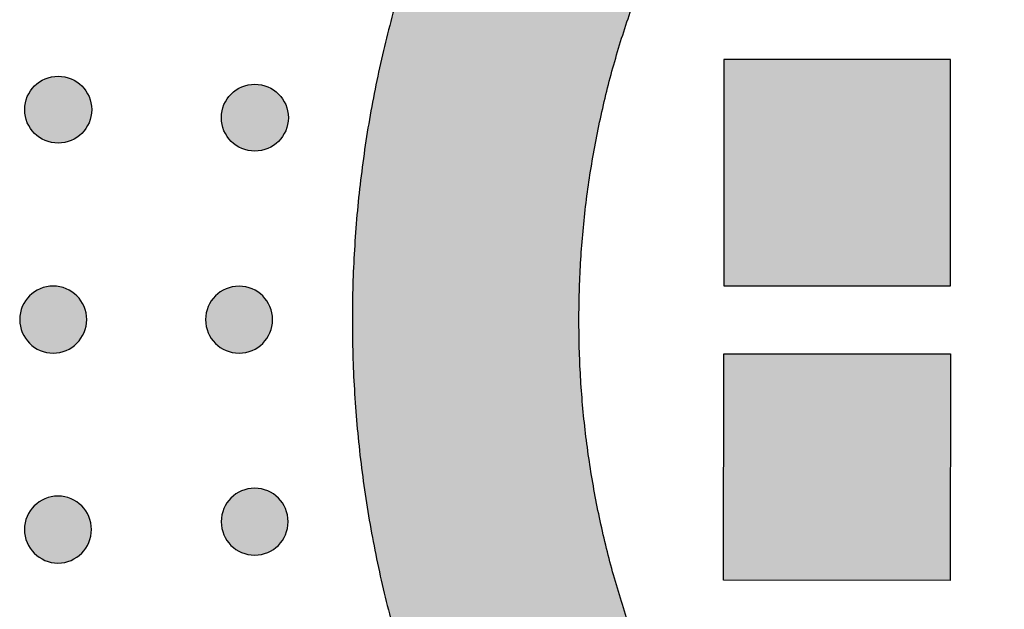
# Model space of a CAD drawing. Header units: millimetres. Extents: x -3873 to -97, y 912 to 4165.
# Tile 605 of 656: x -588 to -536, y 3903 to 3934. Entities that reach past the tile are written whole.
import ezdxf

# ---------------------------------------------------------------- set-up
doc = ezdxf.new("R2010")
doc.units = ezdxf.units.MM
doc.layers.add('pattern', color=7, linetype='Continuous', true_color=0x000000)

msp = doc.modelspace()

# ---------------------------------------------------------------- hatches: boundary and pattern name
at = {"layer": 'pattern'}
for points in [[(-499.527, 3981.789), (-516.217, 3988.181), (-518.472, 3987.236), (-520.708, 3986.235), (-522.923, 3985.18), (-525.115, 3984.07), (-527.283, 3982.906), (-529.424, 3981.69), (-531.536, 3980.421), (-533.618, 3979.102), (-535.667, 3977.734), (-537.683, 3976.316), (-539.662, 3974.852), (-541.605, 3973.342), (-543.508, 3971.787), (-545.37, 3970.19), (-547.191, 3968.551), (-548.969, 3966.873), (-550.105, 3965.751), (-551.22, 3964.605), (-552.312, 3963.434), (-553.381, 3962.24), (-554.426, 3961.023), (-555.446, 3959.783), (-556.441, 3958.523), (-557.409, 3957.241), (-558.351, 3955.94), (-559.266, 3954.62), (-560.153, 3953.282), (-561.011, 3951.927), (-561.841, 3950.556), (-562.641, 3949.169), (-563.411, 3947.768), (-564.152, 3946.353), (-564.934, 3944.763), (-565.671, 3943.143), (-566.362, 3941.495), (-567.006, 3939.821), (-567.602, 3938.124), (-568.148, 3936.405), (-568.644, 3934.667), (-569.089, 3932.912), (-569.482, 3931.142), (-569.824, 3929.359), (-570.112, 3927.567), (-570.348, 3925.766), (-570.531, 3923.961), (-570.662, 3922.152), (-570.74, 3920.343), (-570.766, 3918.536), (-570.742, 3916.728), (-570.665, 3914.919), (-570.536, 3913.11), (-570.354, 3911.304), (-570.12, 3909.504), (-569.833, 3907.711), (-569.493, 3905.928), (-569.102, 3904.158), (-568.658, 3902.402), (-568.164, 3900.664), (-567.619, 3898.944), (-567.025, 3897.247), (-566.382, 3895.573), (-565.693, 3893.924), (-564.957, 3892.303), (-564.176, 3890.712), (-563.437, 3889.297), (-562.668, 3887.895), (-561.869, 3886.507), (-561.04, 3885.135), (-560.183, 3883.779), (-559.298, 3882.441), (-558.384, 3881.12), (-557.443, 3879.818), (-556.476, 3878.536), (-555.482, 3877.274), (-554.463, 3876.034), (-553.419, 3874.816), (-552.351, 3873.621), (-551.26, 3872.449), (-550.146, 3871.302), (-549.011, 3870.179), (-547.235, 3868.499), (-545.415, 3866.859), (-543.554, 3865.26), (-541.652, 3863.704), (-539.711, 3862.192), (-537.733, 3860.726), (-535.719, 3859.307), (-533.671, 3857.936), (-531.59, 3856.616), (-529.479, 3855.346), (-527.339, 3854.127), (-525.172, 3852.962), (-522.981, 3851.85), (-520.767, 3850.792), (-518.532, 3849.79), (-516.278, 3848.843), (-499.583, 3855.22), (-511.762, 3859.961), (-513.752, 3860.797), (-515.725, 3861.682), (-517.68, 3862.616), (-519.615, 3863.597), (-521.528, 3864.626), (-523.417, 3865.702), (-525.281, 3866.823), (-527.118, 3867.989), (-528.926, 3869.199), (-530.705, 3870.452), (-532.451, 3871.747), (-534.165, 3873.081), (-535.844, 3874.455), (-537.487, 3875.867), (-539.094, 3877.315), (-540.662, 3878.798), (-541.622, 3879.748), (-542.563, 3880.718), (-543.486, 3881.708), (-544.388, 3882.719), (-545.271, 3883.748), (-546.132, 3884.797), (-546.973, 3885.863), (-547.791, 3886.947), (-548.586, 3888.048), (-549.358, 3889.164), (-550.107, 3890.296), (-550.832, 3891.443), (-551.532, 3892.603), (-552.207, 3893.776), (-552.858, 3894.961), (-553.483, 3896.157), (-554.108, 3897.433), (-554.698, 3898.733), (-555.251, 3900.056), (-555.766, 3901.4), (-556.243, 3902.763), (-556.679, 3904.144), (-557.076, 3905.541), (-557.431, 3906.953), (-557.745, 3908.377), (-558.017, 3909.811), (-558.248, 3911.254), (-558.436, 3912.704), (-558.581, 3914.158), (-558.685, 3915.615), (-558.746, 3917.073), (-558.766, 3918.53), (-558.745, 3919.987), (-558.682, 3921.445), (-558.578, 3922.903), (-558.431, 3924.357), (-558.241, 3925.806), (-558.01, 3927.249), (-557.736, 3928.683), (-557.421, 3930.107), (-557.064, 3931.518), (-556.667, 3932.915), (-556.229, 3934.295), (-555.751, 3935.658), (-555.235, 3937.002), (-554.681, 3938.324), (-554.09, 3939.623), (-553.463, 3940.899), (-552.837, 3942.095), (-552.186, 3943.279), (-551.509, 3944.452), (-550.808, 3945.611), (-550.082, 3946.757), (-549.333, 3947.888), (-548.559, 3949.004), (-547.763, 3950.104), (-546.944, 3951.187), (-546.103, 3952.253), (-545.241, 3953.3), (-544.357, 3954.329), (-543.453, 3955.339), (-542.53, 3956.329), (-541.588, 3957.298), (-540.627, 3958.246), (-539.058, 3959.728), (-537.45, 3961.175), (-535.806, 3962.585), (-534.125, 3963.958), (-532.411, 3965.291), (-530.663, 3966.584), (-528.883, 3967.835), (-527.074, 3969.044), (-525.236, 3970.208), (-523.371, 3971.328), (-521.481, 3972.402), (-519.567, 3973.429), (-517.631, 3974.409), (-515.676, 3975.341), (-513.701, 3976.225), (-511.711, 3977.059)], [(-551.092, 3920.323), (-539.092, 3920.323), (-539.092, 3932.323), (-551.092, 3932.323)], [(-585.092, 3930.92), (-585.12, 3930.947), (-585.149, 3930.975), (-585.179, 3931.001), (-585.209, 3931.028), (-585.241, 3931.053), (-585.273, 3931.078), (-585.307, 3931.103), (-585.341, 3931.127), (-585.376, 3931.151), (-585.411, 3931.173), (-585.448, 3931.195), (-585.485, 3931.217), (-585.523, 3931.237), (-585.562, 3931.257), (-585.601, 3931.276), (-585.641, 3931.294), (-585.682, 3931.311), (-585.724, 3931.327), (-585.765, 3931.342), (-585.808, 3931.356), (-585.851, 3931.369), (-585.894, 3931.381), (-585.938, 3931.392), (-585.983, 3931.402), (-586.027, 3931.411), (-586.072, 3931.418), (-586.117, 3931.425), (-586.163, 3931.43), (-586.209, 3931.434), (-586.254, 3931.437), (-586.3, 3931.439), (-586.346, 3931.44), (-586.392, 3931.439), (-586.438, 3931.437), (-586.484, 3931.434), (-586.529, 3931.43), (-586.575, 3931.425), (-586.62, 3931.418), (-586.665, 3931.411), (-586.71, 3931.402), (-586.754, 3931.392), (-586.798, 3931.381), (-586.841, 3931.369), (-586.884, 3931.356), (-586.927, 3931.342), (-586.969, 3931.327), (-587.01, 3931.311), (-587.051, 3931.294), (-587.091, 3931.276), (-587.13, 3931.257), (-587.169, 3931.237), (-587.207, 3931.217), (-587.244, 3931.195), (-587.281, 3931.173), (-587.317, 3931.151), (-587.352, 3931.127), (-587.386, 3931.103), (-587.419, 3931.078), (-587.451, 3931.053), (-587.483, 3931.028), (-587.514, 3931.001), (-587.544, 3930.975), (-587.573, 3930.947), (-587.601, 3930.92), (-587.628, 3930.892), (-587.655, 3930.863), (-587.682, 3930.833), (-587.708, 3930.802), (-587.734, 3930.77), (-587.759, 3930.738), (-587.784, 3930.705), (-587.808, 3930.671), (-587.832, 3930.636), (-587.854, 3930.6), (-587.876, 3930.563), (-587.898, 3930.526), (-587.918, 3930.488), (-587.938, 3930.449), (-587.957, 3930.41), (-587.975, 3930.37), (-587.992, 3930.329), (-588.008, 3930.288), (-588.023, 3930.246), (-588.037, 3930.203), (-588.05, 3930.16), (-588.062, 3930.117), (-588.073, 3930.073), (-588.083, 3930.029), (-588.092, 3929.984), (-588.099, 3929.939), (-588.106, 3929.894), (-588.111, 3929.848), (-588.115, 3929.803), (-588.118, 3929.757), (-588.12, 3929.711), (-588.12, 3929.665), (-588.12, 3929.619), (-588.118, 3929.573), (-588.115, 3929.528), (-588.111, 3929.482), (-588.106, 3929.437), (-588.099, 3929.391), (-588.092, 3929.346), (-588.083, 3929.302), (-588.073, 3929.257), (-588.062, 3929.213), (-588.05, 3929.17), (-588.037, 3929.127), (-588.023, 3929.085), (-588.008, 3929.043), (-587.992, 3929.001), (-587.975, 3928.961), (-587.957, 3928.92), (-587.938, 3928.881), (-587.918, 3928.842), (-587.898, 3928.804), (-587.876, 3928.767), (-587.854, 3928.73), (-587.832, 3928.695), (-587.808, 3928.66), (-587.784, 3928.626), (-587.759, 3928.592), (-587.734, 3928.56), (-587.708, 3928.528), (-587.682, 3928.498), (-587.655, 3928.468), (-587.628, 3928.439), (-587.601, 3928.411), (-587.573, 3928.383), (-587.544, 3928.356), (-587.514, 3928.329), (-587.483, 3928.303), (-587.451, 3928.277), (-587.419, 3928.252), (-587.386, 3928.227), (-587.352, 3928.203), (-587.317, 3928.18), (-587.281, 3928.157), (-587.244, 3928.135), (-587.207, 3928.114), (-587.169, 3928.093), (-587.13, 3928.074), (-587.091, 3928.055), (-587.051, 3928.037), (-587.01, 3928.02), (-586.969, 3928.004), (-586.927, 3927.989), (-586.884, 3927.975), (-586.841, 3927.961), (-586.798, 3927.949), (-586.754, 3927.938), (-586.71, 3927.929), (-586.665, 3927.92), (-586.62, 3927.912), (-586.575, 3927.906), (-586.529, 3927.9), (-586.484, 3927.896), (-586.438, 3927.893), (-586.392, 3927.892), (-586.346, 3927.891), (-586.3, 3927.892), (-586.254, 3927.893), (-586.209, 3927.896), (-586.163, 3927.9), (-586.117, 3927.906), (-586.072, 3927.912), (-586.027, 3927.92), (-585.983, 3927.929), (-585.938, 3927.938), (-585.894, 3927.949), (-585.851, 3927.961), (-585.808, 3927.975), (-585.765, 3927.989), (-585.724, 3928.004), (-585.682, 3928.02), (-585.641, 3928.037), (-585.601, 3928.055), (-585.562, 3928.074), (-585.523, 3928.093), (-585.485, 3928.114), (-585.448, 3928.135), (-585.411, 3928.157), (-585.376, 3928.18), (-585.341, 3928.203), (-585.307, 3928.227), (-585.273, 3928.252), (-585.241, 3928.277), (-585.209, 3928.303), (-585.179, 3928.329), (-585.149, 3928.356), (-585.12, 3928.383), (-585.092, 3928.411), (-585.064, 3928.439), (-585.037, 3928.468), (-585.01, 3928.498), (-584.984, 3928.528), (-584.958, 3928.56), (-584.933, 3928.592), (-584.908, 3928.626), (-584.884, 3928.66), (-584.861, 3928.695), (-584.838, 3928.73), (-584.816, 3928.767), (-584.795, 3928.804), (-584.774, 3928.842), (-584.755, 3928.881), (-584.736, 3928.92), (-584.718, 3928.961), (-584.701, 3929.001), (-584.685, 3929.043), (-584.67, 3929.085), (-584.655, 3929.127), (-584.642, 3929.17), (-584.63, 3929.213), (-584.619, 3929.257), (-584.61, 3929.302), (-584.601, 3929.346), (-584.593, 3929.391), (-584.587, 3929.437), (-584.581, 3929.482), (-584.577, 3929.528), (-584.574, 3929.573), (-584.572, 3929.619), (-584.572, 3929.665), (-584.572, 3929.711), (-584.574, 3929.757), (-584.577, 3929.803), (-584.581, 3929.848), (-584.587, 3929.894), (-584.593, 3929.939), (-584.601, 3929.984), (-584.61, 3930.029), (-584.619, 3930.073), (-584.63, 3930.117), (-584.642, 3930.16), (-584.655, 3930.203), (-584.67, 3930.246), (-584.685, 3930.288), (-584.701, 3930.329), (-584.718, 3930.37), (-584.736, 3930.41), (-584.755, 3930.449), (-584.774, 3930.488), (-584.795, 3930.526), (-584.816, 3930.563), (-584.838, 3930.6), (-584.861, 3930.636), (-584.884, 3930.671), (-584.908, 3930.705), (-584.933, 3930.738), (-584.958, 3930.77), (-584.984, 3930.802), (-585.01, 3930.833), (-585.037, 3930.863), (-585.064, 3930.892)], [(-574.675, 3930.494), (-574.703, 3930.522), (-574.732, 3930.549), (-574.762, 3930.576), (-574.793, 3930.602), (-574.824, 3930.628), (-574.857, 3930.653), (-574.89, 3930.678), (-574.924, 3930.702), (-574.959, 3930.725), (-574.995, 3930.748), (-575.031, 3930.77), (-575.069, 3930.791), (-575.107, 3930.812), (-575.145, 3930.831), (-575.185, 3930.85), (-575.225, 3930.868), (-575.266, 3930.885), (-575.307, 3930.901), (-575.349, 3930.916), (-575.391, 3930.93), (-575.434, 3930.943), (-575.478, 3930.955), (-575.522, 3930.966), (-575.566, 3930.976), (-575.611, 3930.985), (-575.656, 3930.993), (-575.701, 3930.999), (-575.746, 3931.004), (-575.792, 3931.009), (-575.838, 3931.012), (-575.884, 3931.013), (-575.93, 3931.014), (-575.975, 3931.013), (-576.021, 3931.012), (-576.067, 3931.009), (-576.113, 3931.004), (-576.158, 3930.999), (-576.203, 3930.993), (-576.248, 3930.985), (-576.293, 3930.976), (-576.337, 3930.966), (-576.381, 3930.955), (-576.425, 3930.943), (-576.468, 3930.93), (-576.51, 3930.916), (-576.552, 3930.901), (-576.594, 3930.885), (-576.634, 3930.868), (-576.674, 3930.85), (-576.714, 3930.831), (-576.753, 3930.812), (-576.791, 3930.791), (-576.828, 3930.77), (-576.864, 3930.748), (-576.9, 3930.725), (-576.935, 3930.702), (-576.969, 3930.678), (-577.002, 3930.653), (-577.035, 3930.628), (-577.066, 3930.602), (-577.097, 3930.576), (-577.127, 3930.549), (-577.156, 3930.522), (-577.184, 3930.494), (-577.212, 3930.466), (-577.239, 3930.437), (-577.266, 3930.407), (-577.292, 3930.376), (-577.318, 3930.345), (-577.343, 3930.312), (-577.367, 3930.279), (-577.392, 3930.245), (-577.415, 3930.21), (-577.438, 3930.174), (-577.46, 3930.138), (-577.481, 3930.101), (-577.501, 3930.063), (-577.521, 3930.024), (-577.54, 3929.984), (-577.558, 3929.944), (-577.575, 3929.904), (-577.591, 3929.862), (-577.606, 3929.82), (-577.62, 3929.778), (-577.633, 3929.735), (-577.645, 3929.691), (-577.656, 3929.648), (-577.666, 3929.603), (-577.675, 3929.559), (-577.683, 3929.514), (-577.689, 3929.468), (-577.694, 3929.423), (-577.699, 3929.377), (-577.701, 3929.331), (-577.703, 3929.286), (-577.704, 3929.24), (-577.703, 3929.194), (-577.701, 3929.148), (-577.699, 3929.102), (-577.694, 3929.056), (-577.689, 3929.011), (-577.683, 3928.966), (-577.675, 3928.921), (-577.666, 3928.876), (-577.656, 3928.832), (-577.645, 3928.788), (-577.633, 3928.744), (-577.62, 3928.701), (-577.606, 3928.659), (-577.591, 3928.617), (-577.575, 3928.576), (-577.558, 3928.535), (-577.54, 3928.495), (-577.521, 3928.455), (-577.501, 3928.417), (-577.481, 3928.379), (-577.46, 3928.341), (-577.438, 3928.305), (-577.415, 3928.269), (-577.392, 3928.234), (-577.367, 3928.2), (-577.343, 3928.167), (-577.318, 3928.134), (-577.292, 3928.103), (-577.266, 3928.072), (-577.239, 3928.042), (-577.212, 3928.013), (-577.184, 3927.985), (-577.156, 3927.958), (-577.127, 3927.93), (-577.097, 3927.904), (-577.066, 3927.877), (-577.035, 3927.852), (-577.002, 3927.826), (-576.969, 3927.802), (-576.935, 3927.778), (-576.9, 3927.754), (-576.864, 3927.732), (-576.828, 3927.71), (-576.791, 3927.688), (-576.753, 3927.668), (-576.714, 3927.648), (-576.674, 3927.629), (-576.634, 3927.611), (-576.594, 3927.594), (-576.552, 3927.578), (-576.51, 3927.563), (-576.468, 3927.549), (-576.425, 3927.536), (-576.381, 3927.524), (-576.337, 3927.513), (-576.293, 3927.503), (-576.248, 3927.494), (-576.203, 3927.487), (-576.158, 3927.48), (-576.113, 3927.475), (-576.067, 3927.471), (-576.021, 3927.468), (-575.975, 3927.466), (-575.93, 3927.465), (-575.884, 3927.466), (-575.838, 3927.468), (-575.792, 3927.471), (-575.746, 3927.475), (-575.701, 3927.48), (-575.656, 3927.487), (-575.611, 3927.494), (-575.566, 3927.503), (-575.522, 3927.513), (-575.478, 3927.524), (-575.434, 3927.536), (-575.391, 3927.549), (-575.349, 3927.563), (-575.307, 3927.578), (-575.266, 3927.594), (-575.225, 3927.611), (-575.185, 3927.629), (-575.145, 3927.648), (-575.107, 3927.668), (-575.069, 3927.688), (-575.031, 3927.71), (-574.995, 3927.732), (-574.959, 3927.754), (-574.924, 3927.778), (-574.89, 3927.802), (-574.857, 3927.826), (-574.824, 3927.852), (-574.793, 3927.877), (-574.762, 3927.904), (-574.732, 3927.93), (-574.703, 3927.958), (-574.675, 3927.985), (-574.647, 3928.013), (-574.62, 3928.042), (-574.594, 3928.072), (-574.567, 3928.103), (-574.542, 3928.134), (-574.516, 3928.167), (-574.492, 3928.2), (-574.468, 3928.234), (-574.444, 3928.269), (-574.421, 3928.305), (-574.399, 3928.341), (-574.378, 3928.379), (-574.358, 3928.417), (-574.338, 3928.455), (-574.319, 3928.495), (-574.301, 3928.535), (-574.284, 3928.576), (-574.268, 3928.617), (-574.253, 3928.659), (-574.239, 3928.701), (-574.226, 3928.744), (-574.214, 3928.788), (-574.203, 3928.832), (-574.193, 3928.876), (-574.184, 3928.921), (-574.177, 3928.966), (-574.17, 3929.011), (-574.165, 3929.056), (-574.161, 3929.102), (-574.158, 3929.148), (-574.156, 3929.194), (-574.155, 3929.24), (-574.156, 3929.286), (-574.158, 3929.331), (-574.161, 3929.377), (-574.165, 3929.423), (-574.17, 3929.468), (-574.177, 3929.514), (-574.184, 3929.559), (-574.193, 3929.603), (-574.203, 3929.648), (-574.214, 3929.691), (-574.226, 3929.735), (-574.239, 3929.778), (-574.253, 3929.82), (-574.268, 3929.862), (-574.284, 3929.904), (-574.301, 3929.944), (-574.319, 3929.984), (-574.338, 3930.024), (-574.358, 3930.063), (-574.378, 3930.101), (-574.399, 3930.138), (-574.421, 3930.174), (-574.444, 3930.21), (-574.468, 3930.245), (-574.492, 3930.279), (-574.516, 3930.312), (-574.542, 3930.345), (-574.567, 3930.376), (-574.594, 3930.407), (-574.62, 3930.437), (-574.647, 3930.466)], [(-584.835, 3918.543), (-584.836, 3918.582), (-584.837, 3918.622), (-584.839, 3918.662), (-584.842, 3918.702), (-584.847, 3918.743), (-584.852, 3918.783), (-584.858, 3918.824), (-584.865, 3918.866), (-584.873, 3918.907), (-584.882, 3918.948), (-584.892, 3918.99), (-584.904, 3919.031), (-584.916, 3919.072), (-584.93, 3919.114), (-584.944, 3919.155), (-584.96, 3919.196), (-584.977, 3919.237), (-584.994, 3919.277), (-585.013, 3919.318), (-585.034, 3919.358), (-585.055, 3919.397), (-585.077, 3919.437), (-585.1, 3919.475), (-585.125, 3919.514), (-585.15, 3919.551), (-585.176, 3919.589), (-585.204, 3919.625), (-585.232, 3919.661), (-585.261, 3919.696), (-585.292, 3919.731), (-585.323, 3919.764), (-585.355, 3919.797), (-585.388, 3919.829), (-585.422, 3919.861), (-585.456, 3919.891), (-585.491, 3919.92), (-585.527, 3919.949), (-585.564, 3919.976), (-585.601, 3920.002), (-585.639, 3920.028), (-585.677, 3920.052), (-585.716, 3920.075), (-585.755, 3920.098), (-585.795, 3920.119), (-585.835, 3920.139), (-585.875, 3920.158), (-585.916, 3920.176), (-585.956, 3920.192), (-585.998, 3920.208), (-586.039, 3920.223), (-586.08, 3920.236), (-586.121, 3920.249), (-586.163, 3920.26), (-586.204, 3920.27), (-586.245, 3920.279), (-586.287, 3920.287), (-586.328, 3920.294), (-586.369, 3920.301), (-586.41, 3920.306), (-586.45, 3920.31), (-586.49, 3920.313), (-586.53, 3920.315), (-586.57, 3920.317), (-586.61, 3920.317), (-586.649, 3920.317), (-586.689, 3920.315), (-586.729, 3920.313), (-586.769, 3920.31), (-586.81, 3920.306), (-586.85, 3920.301), (-586.891, 3920.294), (-586.932, 3920.287), (-586.974, 3920.279), (-587.015, 3920.27), (-587.056, 3920.26), (-587.098, 3920.249), (-587.139, 3920.236), (-587.18, 3920.223), (-587.222, 3920.208), (-587.263, 3920.192), (-587.304, 3920.176), (-587.344, 3920.158), (-587.385, 3920.139), (-587.425, 3920.119), (-587.464, 3920.098), (-587.503, 3920.075), (-587.542, 3920.052), (-587.581, 3920.028), (-587.618, 3920.002), (-587.655, 3919.976), (-587.692, 3919.949), (-587.728, 3919.92), (-587.763, 3919.891), (-587.798, 3919.861), (-587.831, 3919.829), (-587.864, 3919.797), (-587.896, 3919.764), (-587.927, 3919.731), (-587.958, 3919.696), (-587.987, 3919.661), (-588.015, 3919.625), (-588.043, 3919.589), (-588.069, 3919.551), (-588.095, 3919.514), (-588.119, 3919.475), (-588.142, 3919.437), (-588.165, 3919.397), (-588.186, 3919.358), (-588.206, 3919.318), (-588.225, 3919.277), (-588.243, 3919.237), (-588.259, 3919.196), (-588.275, 3919.155), (-588.29, 3919.114), (-588.303, 3919.072), (-588.315, 3919.031), (-588.327, 3918.99), (-588.337, 3918.948), (-588.346, 3918.907), (-588.354, 3918.866), (-588.361, 3918.824), (-588.367, 3918.783), (-588.373, 3918.743), (-588.377, 3918.702), (-588.38, 3918.662), (-588.382, 3918.622), (-588.383, 3918.582), (-588.384, 3918.543), (-588.383, 3918.503), (-588.382, 3918.464), (-588.38, 3918.424), (-588.377, 3918.383), (-588.373, 3918.343), (-588.367, 3918.302), (-588.361, 3918.261), (-588.354, 3918.22), (-588.346, 3918.179), (-588.337, 3918.137), (-588.327, 3918.096), (-588.315, 3918.054), (-588.303, 3918.013), (-588.29, 3917.972), (-588.275, 3917.931), (-588.259, 3917.89), (-588.243, 3917.849), (-588.225, 3917.808), (-588.206, 3917.768), (-588.186, 3917.728), (-588.165, 3917.688), (-588.142, 3917.649), (-588.119, 3917.61), (-588.095, 3917.572), (-588.069, 3917.534), (-588.043, 3917.497), (-588.015, 3917.46), (-587.987, 3917.424), (-587.958, 3917.389), (-587.927, 3917.355), (-587.896, 3917.321), (-587.864, 3917.288), (-587.831, 3917.256), (-587.798, 3917.225), (-587.763, 3917.195), (-587.728, 3917.165), (-587.692, 3917.137), (-587.655, 3917.109), (-587.618, 3917.083), (-587.581, 3917.058), (-587.542, 3917.033), (-587.503, 3917.01), (-587.464, 3916.988), (-587.425, 3916.967), (-587.385, 3916.947), (-587.344, 3916.928), (-587.304, 3916.91), (-587.263, 3916.893), (-587.222, 3916.877), (-587.18, 3916.863), (-587.139, 3916.849), (-587.098, 3916.837), (-587.056, 3916.826), (-587.015, 3916.815), (-586.974, 3916.806), (-586.932, 3916.798), (-586.891, 3916.791), (-586.85, 3916.785), (-586.81, 3916.78), (-586.769, 3916.776), (-586.729, 3916.772), (-586.689, 3916.77), (-586.649, 3916.769), (-586.61, 3916.768), (-586.57, 3916.769), (-586.53, 3916.77), (-586.49, 3916.772), (-586.45, 3916.776), (-586.41, 3916.78), (-586.369, 3916.785), (-586.328, 3916.791), (-586.287, 3916.798), (-586.245, 3916.806), (-586.204, 3916.815), (-586.163, 3916.826), (-586.121, 3916.837), (-586.08, 3916.849), (-586.039, 3916.863), (-585.998, 3916.877), (-585.956, 3916.893), (-585.916, 3916.91), (-585.875, 3916.928), (-585.835, 3916.947), (-585.795, 3916.967), (-585.755, 3916.988), (-585.716, 3917.01), (-585.677, 3917.033), (-585.639, 3917.058), (-585.601, 3917.083), (-585.564, 3917.109), (-585.527, 3917.137), (-585.491, 3917.165), (-585.456, 3917.195), (-585.422, 3917.225), (-585.388, 3917.256), (-585.355, 3917.288), (-585.323, 3917.321), (-585.292, 3917.355), (-585.261, 3917.389), (-585.232, 3917.424), (-585.204, 3917.46), (-585.176, 3917.497), (-585.15, 3917.534), (-585.125, 3917.572), (-585.1, 3917.61), (-585.077, 3917.649), (-585.055, 3917.688), (-585.034, 3917.728), (-585.013, 3917.768), (-584.994, 3917.808), (-584.977, 3917.849), (-584.96, 3917.89), (-584.944, 3917.931), (-584.93, 3917.972), (-584.916, 3918.013), (-584.904, 3918.054), (-584.892, 3918.096), (-584.882, 3918.137), (-584.873, 3918.179), (-584.865, 3918.22), (-584.858, 3918.261), (-584.852, 3918.302), (-584.847, 3918.343), (-584.842, 3918.383), (-584.839, 3918.424), (-584.837, 3918.464), (-584.836, 3918.503)], [(-574.991, 3918.539), (-574.992, 3918.578), (-574.993, 3918.618), (-574.995, 3918.658), (-574.999, 3918.698), (-575.003, 3918.739), (-575.008, 3918.78), (-575.014, 3918.821), (-575.021, 3918.862), (-575.029, 3918.903), (-575.038, 3918.944), (-575.049, 3918.986), (-575.06, 3919.027), (-575.072, 3919.069), (-575.086, 3919.11), (-575.1, 3919.151), (-575.116, 3919.192), (-575.133, 3919.233), (-575.151, 3919.274), (-575.17, 3919.314), (-575.19, 3919.354), (-575.211, 3919.394), (-575.233, 3919.433), (-575.256, 3919.472), (-575.281, 3919.51), (-575.306, 3919.548), (-575.332, 3919.585), (-575.36, 3919.621), (-575.388, 3919.657), (-575.418, 3919.692), (-575.448, 3919.727), (-575.479, 3919.761), (-575.511, 3919.794), (-575.544, 3919.826), (-575.578, 3919.857), (-575.612, 3919.887), (-575.647, 3919.916), (-575.683, 3919.945), (-575.72, 3919.972), (-575.757, 3919.999), (-575.795, 3920.024), (-575.833, 3920.048), (-575.872, 3920.072), (-575.911, 3920.094), (-575.951, 3920.115), (-575.991, 3920.135), (-576.031, 3920.154), (-576.072, 3920.172), (-576.113, 3920.189), (-576.154, 3920.204), (-576.195, 3920.219), (-576.236, 3920.232), (-576.278, 3920.245), (-576.319, 3920.256), (-576.36, 3920.266), (-576.402, 3920.275), (-576.443, 3920.284), (-576.484, 3920.291), (-576.525, 3920.297), (-576.566, 3920.302), (-576.606, 3920.306), (-576.647, 3920.309), (-576.687, 3920.311), (-576.726, 3920.313), (-576.766, 3920.313), (-576.805, 3920.313), (-576.845, 3920.311), (-576.885, 3920.309), (-576.925, 3920.306), (-576.966, 3920.302), (-577.007, 3920.297), (-577.047, 3920.291), (-577.089, 3920.284), (-577.13, 3920.275), (-577.171, 3920.266), (-577.213, 3920.256), (-577.254, 3920.245), (-577.295, 3920.232), (-577.337, 3920.219), (-577.378, 3920.204), (-577.419, 3920.189), (-577.46, 3920.172), (-577.5, 3920.154), (-577.541, 3920.135), (-577.581, 3920.115), (-577.62, 3920.094), (-577.66, 3920.072), (-577.698, 3920.048), (-577.737, 3920.024), (-577.774, 3919.999), (-577.812, 3919.972), (-577.848, 3919.945), (-577.884, 3919.916), (-577.919, 3919.887), (-577.954, 3919.857), (-577.987, 3919.826), (-578.02, 3919.794), (-578.052, 3919.761), (-578.084, 3919.727), (-578.114, 3919.692), (-578.143, 3919.657), (-578.172, 3919.621), (-578.199, 3919.585), (-578.225, 3919.548), (-578.251, 3919.51), (-578.275, 3919.472), (-578.298, 3919.433), (-578.321, 3919.394), (-578.342, 3919.354), (-578.362, 3919.314), (-578.381, 3919.274), (-578.399, 3919.233), (-578.415, 3919.192), (-578.431, 3919.151), (-578.446, 3919.11), (-578.459, 3919.069), (-578.472, 3919.027), (-578.483, 3918.986), (-578.493, 3918.944), (-578.502, 3918.903), (-578.51, 3918.862), (-578.518, 3918.821), (-578.524, 3918.78), (-578.529, 3918.739), (-578.533, 3918.698), (-578.536, 3918.658), (-578.538, 3918.618), (-578.54, 3918.578), (-578.54, 3918.539), (-578.54, 3918.5), (-578.538, 3918.46), (-578.536, 3918.42), (-578.533, 3918.38), (-578.529, 3918.339), (-578.524, 3918.298), (-578.518, 3918.257), (-578.51, 3918.216), (-578.502, 3918.175), (-578.493, 3918.134), (-578.483, 3918.092), (-578.472, 3918.051), (-578.459, 3918.009), (-578.446, 3917.968), (-578.431, 3917.927), (-578.415, 3917.886), (-578.399, 3917.845), (-578.381, 3917.804), (-578.362, 3917.764), (-578.342, 3917.724), (-578.321, 3917.684), (-578.298, 3917.645), (-578.275, 3917.606), (-578.251, 3917.568), (-578.225, 3917.53), (-578.199, 3917.493), (-578.172, 3917.457), (-578.143, 3917.421), (-578.114, 3917.385), (-578.084, 3917.351), (-578.052, 3917.317), (-578.02, 3917.284), (-577.987, 3917.252), (-577.954, 3917.221), (-577.919, 3917.191), (-577.884, 3917.161), (-577.848, 3917.133), (-577.812, 3917.106), (-577.774, 3917.079), (-577.737, 3917.054), (-577.698, 3917.03), (-577.66, 3917.006), (-577.62, 3916.984), (-577.581, 3916.963), (-577.541, 3916.943), (-577.5, 3916.924), (-577.46, 3916.906), (-577.419, 3916.889), (-577.378, 3916.874), (-577.337, 3916.859), (-577.295, 3916.846), (-577.254, 3916.833), (-577.213, 3916.822), (-577.171, 3916.812), (-577.13, 3916.802), (-577.089, 3916.794), (-577.047, 3916.787), (-577.007, 3916.781), (-576.966, 3916.776), (-576.925, 3916.772), (-576.885, 3916.769), (-576.845, 3916.766), (-576.805, 3916.765), (-576.766, 3916.765), (-576.726, 3916.765), (-576.687, 3916.766), (-576.647, 3916.769), (-576.606, 3916.772), (-576.566, 3916.776), (-576.525, 3916.781), (-576.484, 3916.787), (-576.443, 3916.794), (-576.402, 3916.802), (-576.36, 3916.812), (-576.319, 3916.822), (-576.278, 3916.833), (-576.236, 3916.846), (-576.195, 3916.859), (-576.154, 3916.874), (-576.113, 3916.889), (-576.072, 3916.906), (-576.031, 3916.924), (-575.991, 3916.943), (-575.951, 3916.963), (-575.911, 3916.984), (-575.872, 3917.006), (-575.833, 3917.03), (-575.795, 3917.054), (-575.757, 3917.079), (-575.72, 3917.106), (-575.683, 3917.133), (-575.647, 3917.161), (-575.612, 3917.191), (-575.578, 3917.221), (-575.544, 3917.252), (-575.511, 3917.284), (-575.479, 3917.317), (-575.448, 3917.351), (-575.418, 3917.385), (-575.388, 3917.421), (-575.36, 3917.457), (-575.332, 3917.493), (-575.306, 3917.53), (-575.281, 3917.568), (-575.256, 3917.606), (-575.233, 3917.645), (-575.211, 3917.684), (-575.19, 3917.724), (-575.17, 3917.764), (-575.151, 3917.804), (-575.133, 3917.845), (-575.116, 3917.886), (-575.1, 3917.927), (-575.086, 3917.968), (-575.072, 3918.009), (-575.06, 3918.051), (-575.049, 3918.092), (-575.038, 3918.134), (-575.029, 3918.175), (-575.021, 3918.216), (-575.014, 3918.257), (-575.008, 3918.298), (-575.003, 3918.339), (-574.999, 3918.38), (-574.995, 3918.42), (-574.993, 3918.46), (-574.992, 3918.5)], [(-551.093, 3916.731), (-539.093, 3916.721), (-539.104, 3904.721), (-551.104, 3904.731)], [(-574.685, 3906.58), (-574.714, 3906.553), (-574.743, 3906.526), (-574.772, 3906.499), (-574.803, 3906.473), (-574.835, 3906.447), (-574.867, 3906.422), (-574.901, 3906.397), (-574.935, 3906.373), (-574.97, 3906.35), (-575.005, 3906.327), (-575.042, 3906.305), (-575.079, 3906.284), (-575.117, 3906.263), (-575.156, 3906.244), (-575.195, 3906.225), (-575.236, 3906.207), (-575.276, 3906.19), (-575.318, 3906.174), (-575.36, 3906.159), (-575.402, 3906.145), (-575.445, 3906.132), (-575.489, 3906.12), (-575.533, 3906.109), (-575.577, 3906.099), (-575.621, 3906.09), (-575.666, 3906.083), (-575.712, 3906.076), (-575.757, 3906.071), (-575.803, 3906.067), (-575.849, 3906.064), (-575.894, 3906.062), (-575.94, 3906.062), (-575.986, 3906.062), (-576.032, 3906.064), (-576.078, 3906.067), (-576.124, 3906.071), (-576.169, 3906.077), (-576.214, 3906.083), (-576.259, 3906.091), (-576.304, 3906.1), (-576.348, 3906.11), (-576.392, 3906.121), (-576.436, 3906.133), (-576.479, 3906.146), (-576.521, 3906.16), (-576.563, 3906.175), (-576.604, 3906.191), (-576.645, 3906.208), (-576.685, 3906.226), (-576.724, 3906.245), (-576.763, 3906.265), (-576.801, 3906.285), (-576.838, 3906.307), (-576.875, 3906.329), (-576.911, 3906.351), (-576.946, 3906.375), (-576.98, 3906.399), (-577.013, 3906.424), (-577.045, 3906.449), (-577.077, 3906.475), (-577.108, 3906.501), (-577.137, 3906.528), (-577.166, 3906.555), (-577.195, 3906.582), (-577.222, 3906.611), (-577.249, 3906.64), (-577.276, 3906.67), (-577.302, 3906.7), (-577.328, 3906.732), (-577.353, 3906.764), (-577.378, 3906.798), (-577.402, 3906.832), (-577.425, 3906.867), (-577.448, 3906.903), (-577.47, 3906.939), (-577.491, 3906.976), (-577.511, 3907.014), (-577.531, 3907.053), (-577.55, 3907.093), (-577.568, 3907.133), (-577.585, 3907.173), (-577.601, 3907.215), (-577.616, 3907.257), (-577.63, 3907.299), (-577.643, 3907.342), (-577.655, 3907.386), (-577.666, 3907.43), (-577.676, 3907.474), (-577.685, 3907.519), (-577.692, 3907.564), (-577.699, 3907.609), (-577.704, 3907.654), (-577.708, 3907.7), (-577.711, 3907.746), (-577.713, 3907.792), (-577.713, 3907.837), (-577.713, 3907.883), (-577.711, 3907.929), (-577.708, 3907.975), (-577.704, 3908.021), (-577.698, 3908.066), (-577.692, 3908.111), (-577.684, 3908.156), (-577.675, 3908.201), (-577.665, 3908.245), (-577.654, 3908.289), (-577.642, 3908.333), (-577.629, 3908.376), (-577.615, 3908.418), (-577.6, 3908.46), (-577.584, 3908.501), (-577.567, 3908.542), (-577.549, 3908.582), (-577.53, 3908.622), (-577.51, 3908.66), (-577.49, 3908.698), (-577.468, 3908.736), (-577.446, 3908.772), (-577.423, 3908.808), (-577.4, 3908.843), (-577.376, 3908.877), (-577.351, 3908.91), (-577.326, 3908.942), (-577.3, 3908.974), (-577.274, 3909.005), (-577.247, 3909.035), (-577.22, 3909.064), (-577.192, 3909.092), (-577.164, 3909.119), (-577.135, 3909.146), (-577.105, 3909.173), (-577.075, 3909.199), (-577.043, 3909.225), (-577.01, 3909.25), (-576.977, 3909.275), (-576.943, 3909.299), (-576.908, 3909.322), (-576.872, 3909.345), (-576.836, 3909.367), (-576.798, 3909.388), (-576.76, 3909.409), (-576.722, 3909.428), (-576.682, 3909.447), (-576.642, 3909.465), (-576.601, 3909.482), (-576.56, 3909.498), (-576.518, 3909.513), (-576.476, 3909.527), (-576.433, 3909.54), (-576.389, 3909.552), (-576.345, 3909.563), (-576.301, 3909.573), (-576.256, 3909.582), (-576.211, 3909.589), (-576.166, 3909.596), (-576.121, 3909.601), (-576.075, 3909.605), (-576.029, 3909.608), (-575.983, 3909.61), (-575.937, 3909.61), (-575.891, 3909.61), (-575.846, 3909.608), (-575.8, 3909.605), (-575.754, 3909.601), (-575.709, 3909.595), (-575.663, 3909.589), (-575.618, 3909.581), (-575.574, 3909.572), (-575.53, 3909.562), (-575.486, 3909.551), (-575.442, 3909.539), (-575.399, 3909.526), (-575.357, 3909.512), (-575.315, 3909.497), (-575.273, 3909.481), (-575.233, 3909.464), (-575.193, 3909.446), (-575.153, 3909.427), (-575.115, 3909.407), (-575.077, 3909.387), (-575.039, 3909.365), (-575.003, 3909.343), (-574.967, 3909.32), (-574.932, 3909.297), (-574.898, 3909.273), (-574.865, 3909.248), (-574.832, 3909.223), (-574.801, 3909.197), (-574.77, 3909.171), (-574.74, 3909.144), (-574.711, 3909.117), (-574.683, 3909.089), (-574.656, 3909.061), (-574.629, 3909.032), (-574.602, 3909.002), (-574.576, 3908.972), (-574.55, 3908.94), (-574.525, 3908.907), (-574.5, 3908.874), (-574.476, 3908.84), (-574.453, 3908.805), (-574.43, 3908.769), (-574.408, 3908.733), (-574.387, 3908.696), (-574.366, 3908.658), (-574.347, 3908.619), (-574.328, 3908.579), (-574.31, 3908.539), (-574.293, 3908.498), (-574.277, 3908.457), (-574.262, 3908.415), (-574.248, 3908.373), (-574.235, 3908.33), (-574.223, 3908.286), (-574.212, 3908.242), (-574.202, 3908.198), (-574.193, 3908.153), (-574.186, 3908.108), (-574.179, 3908.063), (-574.174, 3908.018), (-574.17, 3907.972), (-574.167, 3907.926), (-574.165, 3907.88), (-574.165, 3907.834), (-574.165, 3907.788), (-574.167, 3907.743), (-574.17, 3907.697), (-574.174, 3907.651), (-574.18, 3907.606), (-574.186, 3907.56), (-574.194, 3907.516), (-574.203, 3907.471), (-574.212, 3907.427), (-574.223, 3907.383), (-574.236, 3907.339), (-574.249, 3907.296), (-574.263, 3907.254), (-574.278, 3907.212), (-574.294, 3907.171), (-574.311, 3907.13), (-574.329, 3907.09), (-574.348, 3907.05), (-574.368, 3907.012), (-574.388, 3906.974), (-574.41, 3906.936), (-574.432, 3906.9), (-574.454, 3906.864), (-574.478, 3906.829), (-574.502, 3906.795), (-574.527, 3906.762), (-574.552, 3906.73), (-574.578, 3906.698), (-574.604, 3906.667), (-574.631, 3906.637), (-574.658, 3906.608)], [(-585.102, 3906.164), (-585.131, 3906.136), (-585.16, 3906.109), (-585.189, 3906.082), (-585.22, 3906.056), (-585.252, 3906.03), (-585.284, 3906.005), (-585.318, 3905.981), (-585.352, 3905.957), (-585.387, 3905.933), (-585.422, 3905.911), (-585.459, 3905.889), (-585.496, 3905.867), (-585.534, 3905.847), (-585.573, 3905.827), (-585.612, 3905.808), (-585.653, 3905.79), (-585.693, 3905.773), (-585.735, 3905.757), (-585.777, 3905.742), (-585.819, 3905.728), (-585.862, 3905.715), (-585.906, 3905.703), (-585.95, 3905.692), (-585.994, 3905.682), (-586.038, 3905.674), (-586.083, 3905.666), (-586.129, 3905.66), (-586.174, 3905.654), (-586.22, 3905.65), (-586.266, 3905.647), (-586.312, 3905.646), (-586.357, 3905.645), (-586.403, 3905.646), (-586.449, 3905.648), (-586.495, 3905.651), (-586.541, 3905.655), (-586.586, 3905.66), (-586.631, 3905.667), (-586.676, 3905.674), (-586.721, 3905.683), (-586.765, 3905.693), (-586.809, 3905.704), (-586.853, 3905.716), (-586.896, 3905.729), (-586.938, 3905.743), (-586.98, 3905.759), (-587.021, 3905.775), (-587.062, 3905.792), (-587.102, 3905.81), (-587.142, 3905.829), (-587.18, 3905.848), (-587.218, 3905.869), (-587.255, 3905.89), (-587.292, 3905.912), (-587.328, 3905.935), (-587.363, 3905.958), (-587.397, 3905.982), (-587.43, 3906.007), (-587.462, 3906.032), (-587.494, 3906.058), (-587.525, 3906.084), (-587.554, 3906.111), (-587.583, 3906.138), (-587.612, 3906.166), (-587.639, 3906.194), (-587.666, 3906.223), (-587.693, 3906.253), (-587.719, 3906.284), (-587.745, 3906.315), (-587.77, 3906.348), (-587.795, 3906.381), (-587.819, 3906.415), (-587.842, 3906.45), (-587.865, 3906.486), (-587.887, 3906.523), (-587.908, 3906.56), (-587.928, 3906.598), (-587.948, 3906.637), (-587.967, 3906.676), (-587.985, 3906.716), (-588.002, 3906.757), (-588.018, 3906.798), (-588.033, 3906.84), (-588.047, 3906.883), (-588.06, 3906.926), (-588.072, 3906.969), (-588.083, 3907.013), (-588.093, 3907.057), (-588.102, 3907.102), (-588.109, 3907.147), (-588.116, 3907.192), (-588.121, 3907.238), (-588.125, 3907.283), (-588.128, 3907.329), (-588.13, 3907.375), (-588.13, 3907.421), (-588.13, 3907.467), (-588.128, 3907.513), (-588.125, 3907.559), (-588.121, 3907.604), (-588.115, 3907.65), (-588.109, 3907.695), (-588.101, 3907.74), (-588.092, 3907.785), (-588.082, 3907.829), (-588.071, 3907.873), (-588.059, 3907.916), (-588.046, 3907.959), (-588.032, 3908.002), (-588.017, 3908.044), (-588.001, 3908.085), (-587.984, 3908.126), (-587.966, 3908.166), (-587.947, 3908.205), (-587.927, 3908.244), (-587.907, 3908.282), (-587.885, 3908.319), (-587.863, 3908.356), (-587.84, 3908.391), (-587.817, 3908.426), (-587.793, 3908.46), (-587.768, 3908.493), (-587.743, 3908.526), (-587.717, 3908.557), (-587.691, 3908.588), (-587.664, 3908.618), (-587.637, 3908.647), (-587.609, 3908.675), (-587.581, 3908.703), (-587.552, 3908.73), (-587.522, 3908.756), (-587.492, 3908.783), (-587.46, 3908.808), (-587.427, 3908.834), (-587.394, 3908.858), (-587.36, 3908.882), (-587.325, 3908.906), (-587.289, 3908.928), (-587.253, 3908.95), (-587.216, 3908.972), (-587.177, 3908.992), (-587.139, 3909.012), (-587.099, 3909.031), (-587.059, 3909.048), (-587.018, 3909.065), (-586.977, 3909.081), (-586.935, 3909.097), (-586.893, 3909.111), (-586.85, 3909.124), (-586.806, 3909.136), (-586.762, 3909.147), (-586.718, 3909.156), (-586.673, 3909.165), (-586.628, 3909.173), (-586.583, 3909.179), (-586.538, 3909.184), (-586.492, 3909.189), (-586.446, 3909.191), (-586.4, 3909.193), (-586.354, 3909.194), (-586.308, 3909.193), (-586.263, 3909.191), (-586.217, 3909.188), (-586.171, 3909.184), (-586.126, 3909.179), (-586.08, 3909.172), (-586.035, 3909.165), (-585.991, 3909.156), (-585.947, 3909.146), (-585.903, 3909.135), (-585.859, 3909.123), (-585.816, 3909.11), (-585.774, 3909.096), (-585.732, 3909.08), (-585.69, 3909.064), (-585.65, 3909.047), (-585.61, 3909.029), (-585.57, 3909.01), (-585.532, 3908.991), (-585.494, 3908.97), (-585.456, 3908.949), (-585.42, 3908.927), (-585.384, 3908.904), (-585.349, 3908.881), (-585.315, 3908.856), (-585.282, 3908.832), (-585.249, 3908.807), (-585.218, 3908.781), (-585.187, 3908.754), (-585.157, 3908.728), (-585.128, 3908.701), (-585.1, 3908.673), (-585.073, 3908.645), (-585.046, 3908.616), (-585.019, 3908.586), (-584.993, 3908.555), (-584.967, 3908.523), (-584.942, 3908.491), (-584.917, 3908.458), (-584.893, 3908.424), (-584.87, 3908.389), (-584.847, 3908.353), (-584.825, 3908.316), (-584.804, 3908.279), (-584.783, 3908.241), (-584.764, 3908.202), (-584.745, 3908.163), (-584.727, 3908.123), (-584.71, 3908.082), (-584.694, 3908.041), (-584.679, 3907.999), (-584.665, 3907.956), (-584.652, 3907.913), (-584.64, 3907.87), (-584.629, 3907.826), (-584.619, 3907.782), (-584.61, 3907.737), (-584.603, 3907.692), (-584.596, 3907.647), (-584.591, 3907.601), (-584.587, 3907.556), (-584.584, 3907.51), (-584.582, 3907.464), (-584.582, 3907.418), (-584.582, 3907.372), (-584.584, 3907.326), (-584.587, 3907.28), (-584.591, 3907.235), (-584.597, 3907.189), (-584.603, 3907.144), (-584.611, 3907.099), (-584.62, 3907.054), (-584.629, 3907.01), (-584.64, 3906.966), (-584.653, 3906.923), (-584.666, 3906.88), (-584.68, 3906.837), (-584.695, 3906.795), (-584.711, 3906.754), (-584.728, 3906.713), (-584.746, 3906.673), (-584.765, 3906.634), (-584.785, 3906.595), (-584.805, 3906.557), (-584.827, 3906.52), (-584.849, 3906.483), (-584.871, 3906.448), (-584.895, 3906.413), (-584.919, 3906.379), (-584.944, 3906.345), (-584.969, 3906.313), (-584.995, 3906.281), (-585.021, 3906.251), (-585.048, 3906.221), (-585.075, 3906.192)]]:
    msp.add_hatch(color=256, dxfattribs=at).paths.add_polyline_path(points, flags=0)

# ---------------------------------------------------------------- linework, layer by layer
for points in [[(-551.092, 3920.323), (-539.092, 3920.323), (-539.092, 3932.323), (-551.092, 3932.323)], [(-551.093, 3916.731), (-539.093, 3916.721), (-539.104, 3904.721), (-551.104, 3904.731)]]:
    msp.add_lwpolyline(points, close=True, dxfattribs=at)
for centre in [(-586.346, 3929.665), (-575.93, 3929.24)]:
    msp.add_circle(centre, 1.774, dxfattribs=at)
at = {"layer": 'pattern', "extrusion": (0, 0, -1)}
for centre in [(575.939, 3907.836), (586.356, 3907.419)]:
    msp.add_circle(centre, 1.774, dxfattribs=at)
at = {"layer": 'pattern'}
for centre, start, end in [((-586.61, 3918.543), 0, 180), ((-576.766, 3918.539), 0, 180), ((-586.61, 3918.543), 180, 0), ((-576.766, 3918.539), 180, 0)]:
    msp.add_arc(centre, 1.774, start, end, dxfattribs=at)
for points, weights, knots in [([(-516.217, 3988.181), (-534.662, 3980.707), (-548.969, 3966.873), (-558.27, 3957.878), (-564.152, 3946.353), (-570.766, 3933.393), (-570.766, 3918.536)], [1, 0.981658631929, 1, 0.986392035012, 1, 0.972296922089, 1], [-797.099728, -797.099728, -797.099728, -757.786115, -757.786115, -732.143656, -732.143656, -703.584068, -703.584068, -703.584068]), ([(-558.766, 3918.53), (-558.765, 3930.51), (-553.463, 3940.899), (-548.491, 3950.642), (-540.627, 3958.246), (-527.996, 3970.461), (-511.711, 3977.059), (-505.654, 3979.513), (-499.527, 3981.789)], [1, 0.972308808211, 1, 0.986392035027, 1, 0.98165863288, 1, 0.999892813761, 1], [-499.846142, -499.846142, -499.846142, -476.953856, -476.953856, -455.27524, -455.27524, -420.565339, -420.565339, -407.495595, -407.495595, -407.495595]), ([(-570.766, 3918.536), (-570.779, 3903.679), (-564.176, 3890.712), (-558.305, 3879.182), (-549.011, 3870.179), (-534.716, 3856.332), (-516.278, 3848.843)], [1, 0.972296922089, 1, 0.986392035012, 1, 0.981658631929, 1], [-703.584068, -703.584068, -703.584068, -675.024479, -675.024479, -649.38202, -649.38202, -610.068407, -610.068407, -610.068407]), ([(-499.583, 3855.22), (-505.707, 3857.501), (-511.762, 3859.961), (-528.041, 3866.573), (-540.662, 3878.798), (-548.519, 3886.409), (-553.483, 3896.157), (-558.775, 3906.551), (-558.766, 3918.53)], [1, 0.999892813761, 1, 0.98165863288, 1, 0.986392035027, 1, 0.972308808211, 1], [-592.196689, -592.196689, -592.196689, -579.126944, -579.126944, -544.417043, -544.417043, -522.738427, -522.738427, -499.846142, -499.846142, -499.846142])]:
    msp.add_rational_spline(points, weights, degree=2, knots=knots, dxfattribs=at)

doc.saveas('drawing.dxf')
